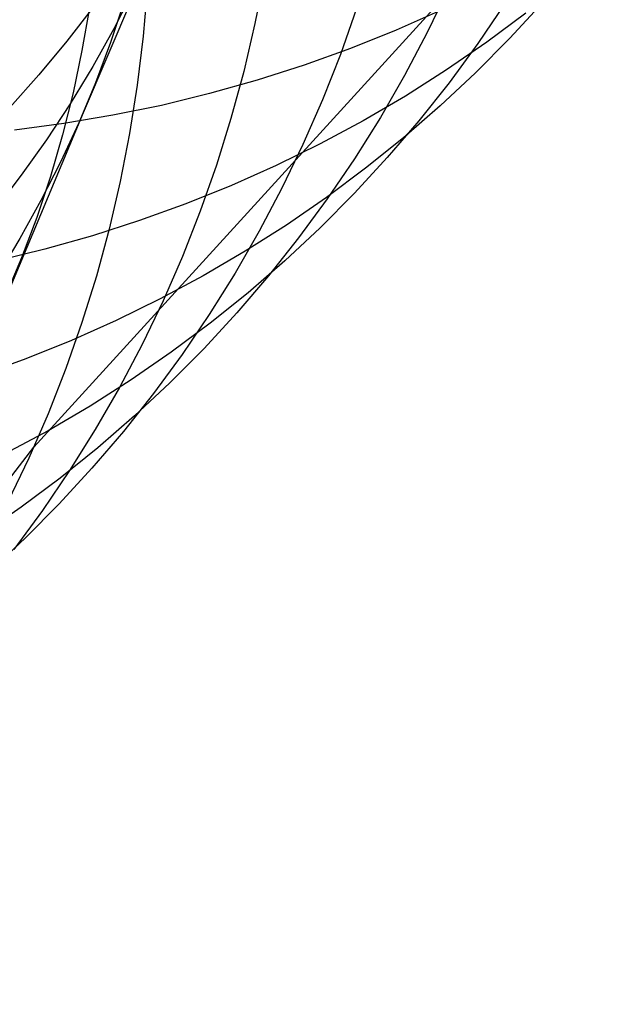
# Model space of a CAD drawing. Header units: millimetres. Extents: x 119 to 175.9, y -203.1 to -153.8.
# Tile 329 of 377: x 162.044 to 162.516, y -161.217 to -160.421. Entities that reach past the tile are written whole.
import ezdxf

# ---------------------------------------------------------------- set-up
doc = ezdxf.new("R2010")
doc.units = ezdxf.units.MM
doc.header["$MEASUREMENT"] = 0
doc.layers.add('Layer 01', color=5, linetype='Continuous', true_color=0x0000ff)

msp = doc.modelspace()

# ---------------------------------------------------------------- linework, layer by layer
at = {"layer": 'Layer 01'}
for p, q in [((162.27069, -160.08625, 22.38028), (162.09506, -160.49659, 23.51864)), ((162.05519, -160.7668, 47.43377), (162.5162, -160.26106, 49.22752)), ((162.2415, -160.38548, 47.77839), (162.2339, -160.42443, 47.79154)), ((162.1359, -160.39732, 23.12648), (162.12, -160.42854, 23.11256)), ((162.14691, -160.39491, 47.30183), (162.14355, -160.43459, 47.31435)), ((162.3903, -160.39597, 48.77106), (162.37322, -160.43147, 48.78536)), ((162.12838, -160.40641, 23.55785), (162.11734, -160.4396, 23.54362)), ((162.43608, -160.40798, 49.28871), (162.41402, -160.4405, 49.3034)), ((162.46656, -160.40731, 49.81606), (162.43994, -160.4362, 49.83092)), ((162.1034, -160.41074, 22.68058), (162.08191, -160.43865, 22.66733)), ((162.10015, -160.41167, 23.98726), (162.09419, -160.44621, 23.973)), ((162.31605, -160.41209, 48.27692), (162.30295, -160.44933, 48.2908)), ((162.38428, -160.41342, 50.94173), (162.34805, -160.4296, 50.95582)), ((162.4528, -160.41589, 50.36765), (162.42123, -160.43944, 50.3824)), ((162.2339, -160.42443, 47.79154), (162.22491, -160.463, 47.80492)), ((162.12, -160.42854, 23.11256), (162.10295, -160.45916, 23.09868)), ((162.34805, -160.4296, 50.95582), (162.31119, -160.44447, 50.96974)), ((162.37322, -160.43147, 48.78536), (162.35487, -160.46627, 48.79978)), ((162.08191, -160.43865, 22.66733), (162.05939, -160.46578, 22.6542)), ((162.11734, -160.4396, 23.54362), (162.10507, -160.47235, 23.52935)), ((162.14355, -160.43459, 47.31435), (162.13879, -160.47404, 47.32715)), ((162.42123, -160.43944, 50.3824), (162.38878, -160.46182, 50.39708)), ((162.41402, -160.4405, 49.3034), (162.39078, -160.47217, 49.31816)), ((162.43994, -160.4362, 49.83092), (162.41227, -160.46409, 49.8458)), ((162.09419, -160.44621, 23.973), (162.08695, -160.48047, 23.95865)), ((162.31119, -160.44447, 50.96974), (162.27375, -160.458, 50.98348)), ((162.30295, -160.44933, 48.2908), (162.28851, -160.48602, 48.30487)), ((162.10295, -160.45916, 23.09868), (162.08476, -160.48914, 23.08484)), ((162.22491, -160.463, 47.80492), (162.21456, -160.50114, 47.81852)), ((162.27375, -160.458, 50.98348), (162.23578, -160.47019, 50.99702)), ((162.38878, -160.46182, 50.39708), (162.35551, -160.48301, 50.41167)), ((162.41227, -160.46409, 49.8458), (162.38357, -160.49094, 49.86067)), ((162.05939, -160.46578, 22.6542), (162.03584, -160.49209, 22.6412)), ((162.10507, -160.47235, 23.52935), (162.09158, -160.50461, 23.51507)), ((162.23578, -160.47019, 50.99702), (162.19733, -160.48102, 51.01033)), ((162.35487, -160.46627, 48.79978), (162.33527, -160.50034, 48.81433)), ((162.39078, -160.47217, 49.31816), (162.3664, -160.50293, 49.33299)), ((162.08695, -160.48047, 23.95865), (162.07845, -160.51439, 23.94421)), ((162.13879, -160.47404, 47.32715), (162.13263, -160.51322, 47.3402)), ((162.19733, -160.48102, 51.01033), (162.15843, -160.49048, 51.02341)), ((162.28851, -160.48602, 48.30487), (162.27277, -160.5221, 48.31909)), ((162.35551, -160.48301, 50.41167), (162.32144, -160.50298, 50.42615)), ((162.09506, -160.49659, 23.51864), (161.79224, -161.21734, 25.33341)), ((162.08476, -160.48914, 23.08484), (162.06544, -160.51845, 23.07108)), ((162.15843, -160.49048, 51.02341), (162.11915, -160.49855, 51.03624)), ((162.38357, -160.49094, 49.86067), (162.3539, -160.51671, 49.87551)), ((162.09158, -160.50461, 23.51507), (162.07689, -160.53634, 23.50078)), ((162.11915, -160.49855, 51.03624), (162.07951, -160.50522, 51.04881)), ((162.21456, -160.50114, 47.81852), (162.20284, -160.53882, 47.83232)), ((162.32144, -160.50298, 50.42615), (162.28662, -160.5217, 50.44051)), ((162.33527, -160.50034, 48.81433), (162.31444, -160.53362, 48.82898)), ((162.3664, -160.50293, 49.33299), (162.3409, -160.53276, 49.34785)), ((162.07951, -160.50522, 51.04881), (162.03958, -160.51049, 51.06109)), ((162.06544, -160.51845, 23.07108), (162.04504, -160.54704, 23.05739)), ((162.07845, -160.51439, 23.94421), (162.06868, -160.54794, 23.9297)), ((162.13263, -160.51322, 47.3402), (162.12507, -160.55206, 47.3535)), ((162.3539, -160.51671, 49.87551), (162.32328, -160.54137, 49.89032)), ((162.28662, -160.5217, 50.44051), (162.25109, -160.53915, 50.45473)), ((162.27277, -160.5221, 48.31909), (162.25573, -160.55752, 48.33346)), ((162.07689, -160.53634, 23.50078), (162.06102, -160.5675, 23.48652)), ((162.31444, -160.53362, 48.82898), (162.29242, -160.56609, 48.84372)), ((162.3409, -160.53276, 49.34785), (162.31432, -160.56161, 49.36273)), ((162.20284, -160.53882, 47.83232), (162.18978, -160.57599, 47.8463)), ((162.25109, -160.53915, 50.45473), (162.21489, -160.55532, 50.46879)), ((162.32328, -160.54137, 49.89032), (162.29175, -160.56489, 49.90506)), ((162.04504, -160.54704, 23.05739), (162.02356, -160.57488, 23.04381)), ((162.06868, -160.54794, 23.9297), (162.05767, -160.58109, 23.91514)), ((162.12507, -160.55206, 47.3535), (162.11614, -160.59054, 47.36701)), ((162.21489, -160.55532, 50.46879), (162.17807, -160.57017, 50.48268)), ((162.25573, -160.55752, 48.33346), (162.23743, -160.59226, 48.34795)), ((162.06102, -160.5675, 23.48652), (162.04399, -160.59806, 23.47229)), ((162.29175, -160.56489, 49.90506), (162.25934, -160.58725, 49.91972)), ((162.29242, -160.56609, 48.84372), (162.26922, -160.5977, 48.85851)), ((162.31432, -160.56161, 49.36273), (162.28669, -160.58946, 49.37761)), ((162.17807, -160.57017, 50.48268), (162.14067, -160.5837, 50.49637)), ((162.18978, -160.57599, 47.8463), (162.1754, -160.61259, 47.86046)), ((162.05767, -160.58109, 23.91514), (162.04543, -160.61378, 23.90055)), ((162.14067, -160.5837, 50.49637), (162.10274, -160.59588, 50.50985)), ((162.11614, -160.59054, 47.36701), (162.10583, -160.62859, 47.38074)), ((162.23743, -160.59226, 48.34795), (162.21787, -160.62626, 48.36255)), ((162.25934, -160.58725, 49.91972), (162.2261, -160.60841, 49.93429)), ((162.28669, -160.58946, 49.37761), (162.25804, -160.61627, 49.39248)), ((162.04399, -160.59806, 23.47229), (162.02581, -160.62797, 23.45811)), ((162.10274, -160.59588, 50.50985), (162.06432, -160.60671, 50.52311)), ((162.26922, -160.5977, 48.85851), (162.24488, -160.62842, 48.87336)), ((162.06432, -160.60671, 50.52311), (162.02545, -160.61617, 50.53613)), ((162.04543, -160.61378, 23.90055), (162.03196, -160.64598, 23.88594)), ((162.1754, -160.61259, 47.86046), (162.1597, -160.6486, 47.87476)), ((162.2261, -160.60841, 49.93429), (162.19207, -160.62835, 49.94874)), ((162.25804, -160.61627, 49.39248), (162.2284, -160.642, 49.40732)), ((162.10583, -160.62859, 47.38074), (162.09416, -160.66618, 47.39465)), ((162.19207, -160.62835, 49.94874), (162.15728, -160.64706, 49.96306)), ((162.21787, -160.62626, 48.36255), (162.19709, -160.65949, 48.37725)), ((162.24488, -160.62842, 48.87336), (162.21943, -160.6582, 48.88824)), ((162.15728, -160.64706, 49.96306), (162.12179, -160.6645, 49.97724)), ((162.2284, -160.642, 49.40732), (162.19782, -160.66663, 49.42211)), ((162.1597, -160.6486, 47.87476), (162.14271, -160.68395, 47.8892)), ((162.19709, -160.65949, 48.37725), (162.17511, -160.6919, 48.39202)), ((162.21943, -160.6582, 48.88824), (162.19289, -160.68701, 48.90313)), ((162.09416, -160.66618, 47.39465), (162.08115, -160.70327, 47.40874)), ((162.12179, -160.6645, 49.97724), (162.08563, -160.68065, 49.99125)), ((162.19782, -160.66663, 49.42211), (162.16632, -160.69012, 49.43683)), ((162.08563, -160.68065, 49.99125), (162.04884, -160.6955, 50.00508)), ((162.14271, -160.68395, 47.8892), (162.12444, -160.71862, 47.90376)), ((162.19289, -160.68701, 48.90313), (162.16529, -160.71482, 48.91801)), ((162.04884, -160.6955, 50.00508), (162.01147, -160.70902, 50.0187)), ((162.16632, -160.69012, 49.43683), (162.13395, -160.71246, 49.45146)), ((162.17511, -160.6919, 48.39202), (162.15196, -160.72346, 48.40685)), ((162.08115, -160.70327, 47.40874), (162.06681, -160.73979, 47.42299)), ((162.13395, -160.71246, 49.45146), (162.10075, -160.7336, 49.46599)), ((162.12444, -160.71862, 47.90376), (162.10493, -160.75256, 47.91841)), ((162.16529, -160.71482, 48.91801), (162.13668, -160.74159, 48.93287)), ((162.15196, -160.72346, 48.40685), (162.12766, -160.75412, 48.42171)), ((162.10075, -160.7336, 49.46599), (162.06675, -160.75353, 49.4804)), ((162.06681, -160.73979, 47.42299), (162.05116, -160.77572, 47.43737)), ((162.13668, -160.74159, 48.93287), (162.10708, -160.76729, 48.94769)), ((162.06675, -160.75353, 49.4804), (162.032, -160.77222, 49.49467)), ((162.10493, -160.75256, 47.91841), (162.08419, -160.78573, 47.93315)), ((162.12766, -160.75412, 48.42171), (162.10224, -160.78386, 48.4366)), ((161.75787, -161.15397, 46.15789), (162.05519, -160.7668, 47.43377)), ((162.10708, -160.76729, 48.94769), (162.07653, -160.79189, 48.96246)), ((162.05116, -160.77572, 47.43737), (162.03421, -160.81101, 47.45188)), ((162.08419, -160.78573, 47.93315), (162.06225, -160.81809, 47.94795)), ((162.10224, -160.78386, 48.4366), (162.07574, -160.81263, 48.45148)), ((162.07653, -160.79189, 48.96246), (162.04507, -160.81536, 48.97714)), ((162.07574, -160.81263, 48.45148), (162.04818, -160.8404, 48.46636)), ((162.04507, -160.81536, 48.97714), (162.01274, -160.83767, 48.99173)), ((162.06225, -160.81809, 47.94795), (162.03914, -160.84959, 47.9628)), ((162.04818, -160.8404, 48.46636), (162.0196, -160.86714, 48.4812))]:
    msp.add_line(p, q, dxfattribs=at)

doc.saveas('drawing.dxf')
